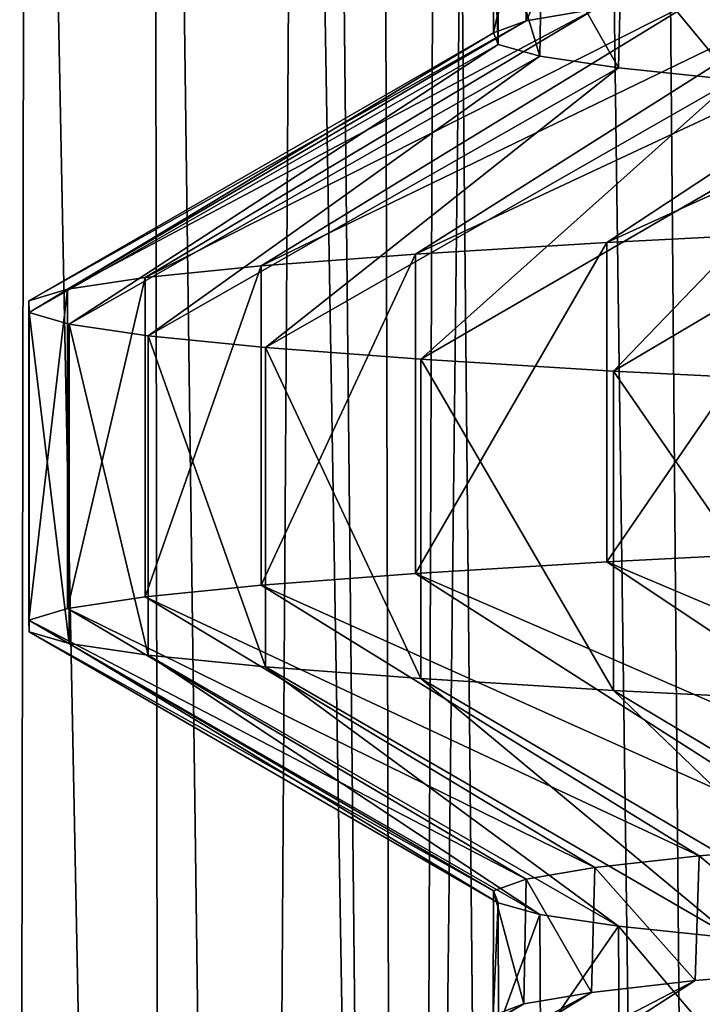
# Model space of a CAD drawing. Header units: millimetres. Extents: x -39.5 to 39.5, y -2 to 94.9.
# Tile 438 of 656: x -14.4 to -13, y 47 to 49. Entities that reach past the tile are written whole.
import ezdxf

# ---------------------------------------------------------------- set-up
doc = ezdxf.new("R2010")
doc.units = ezdxf.units.MM
doc.header["$LTSCALE"] = 65.185185
for name, color, linetype in [('12', 7, 'CONTINUOUS'), ('17', 7, 'CONTINUOUS'), ('172', 7, 'CONTINUOUS'), ('173', 7, 'CONTINUOUS'), ('174', 7, 'CONTINUOUS'), ('43', 7, 'CONTINUOUS'), ('62', 7, 'CONTINUOUS')]:
    doc.layers.add(name, color=color, linetype=linetype)

msp = doc.modelspace()

# ---------------------------------------------------------------- linework, layer by layer
at = {"layer": '12', "color": 7, "linetype": 'Continuous'}
for points in [[(-14.8985, 71, -8.383), (-14.3151, 71, -9.3443), (-14.369, 38.2974, -8.7193), (-14.8985, 71, -8.383)], [(-14.715, 71, 8.701), (-14.5398, 38.2987, 8.4314), (-14.0675, 38.2974, 9.1979), (-14.715, 71, 8.701)], [(-14.1112, 71, 9.6496), (-14.715, 71, 8.701), (-14.0675, 38.2974, 9.1979), (-14.1112, 71, 9.6496)], [(-14.369, 38.2974, -8.7193), (-14.3151, 71, -9.3443), (-13.8813, 38.2974, -9.4765), (-14.369, 38.2974, -8.7193)], [(-14.3151, 71, -9.3443), (-13.6698, 71, -10.2652), (-13.8813, 38.2974, -9.4765), (-14.3151, 71, -9.3443)], [(-13.4463, 71, 10.5564), (-14.1112, 71, 9.6496), (-13.5547, 38.2974, 9.9382), (-13.4463, 71, 10.5564)], [(-13.5547, 38.2974, 9.9382), (-14.1112, 71, 9.6496), (-14.0675, 38.2974, 9.1979), (-13.5547, 38.2974, 9.9382)], [(-13.6698, 71, -10.2652), (-13.3538, 38.2987, -10.2065), (-13.8813, 38.2974, -9.4765), (-13.6698, 71, -10.2652)], [(-13.0028, 38.2974, 10.65), (-13.4463, 71, 10.5564), (-13.5547, 38.2974, 9.9382), (-13.0028, 38.2974, 10.65)], [(-12.7232, 71, 11.4175), (-13.4463, 71, 10.5564), (-13.0028, 38.2974, 10.65), (-12.7232, 71, 11.4175)], [(-12.4134, 38.2987, 11.3315), (-12.7232, 71, 11.4175), (-13.0028, 38.2974, 10.65), (-12.4134, 38.2987, 11.3315)]]:
    msp.add_3dface(points, dxfattribs=at)
at = {"layer": '17', "color": 7, "linetype": 'Continuous'}
for points in [[(-13.3336, 49.2693, 1.3326), (-13.1971, 49.2931, 2.3231), (-13.3284, 49.0175, 1.3833), (-13.3336, 49.2693, 1.3326)], [(-13.3284, 49.0175, 1.3833), (-13.1971, 49.2931, 2.3231), (-13.1883, 49.0413, 2.3726), (-13.3284, 49.0175, 1.3833)], [(-13.3958, 49.2456, 0.3356), (-13.3336, 49.2693, 1.3326), (-13.3946, 48.9936, 0.3807), (-13.3958, 49.2456, 0.3356)], [(-13.3946, 48.9936, 0.3807), (-13.3336, 49.2693, 1.3326), (-13.3284, 49.0175, 1.3833), (-13.3946, 48.9936, 0.3807)], [(-13.3834, 49.2218, -0.6666), (-13.3958, 49.2456, 0.3356), (-13.3853, 48.9697, -0.6267), (-13.3834, 49.2218, -0.6666)], [(-13.3853, 48.9697, -0.6267), (-13.3958, 49.2456, 0.3356), (-13.3946, 48.9936, 0.3807), (-13.3853, 48.9697, -0.6267)], [(-13.3003, 48.9458, -1.6312), (-13.3834, 49.2218, -0.6666), (-13.3853, 48.9697, -0.6267), (-13.3003, 48.9458, -1.6312)], [(-13.2959, 49.1979, -1.6672), (-13.3834, 49.2218, -0.6666), (-13.3003, 48.9458, -1.6312), (-13.2959, 49.1979, -1.6672)], [(-13.1399, 48.9218, -2.6275), (-13.2959, 49.1979, -1.6672), (-13.3003, 48.9458, -1.6312), (-13.1399, 48.9218, -2.6275)], [(-13.1339, 49.1741, -2.6571), (-13.2959, 49.1979, -1.6672), (-13.1399, 48.9218, -2.6275), (-13.1339, 49.1741, -2.6571)], [(-12.9059, 48.8979, -3.6052), (-13.1339, 49.1741, -2.6571), (-13.1399, 48.9218, -2.6275), (-12.9059, 48.8979, -3.6052)], [(-12.8987, 49.1503, -3.6307), (-13.1339, 49.1741, -2.6571), (-12.9059, 48.8979, -3.6052), (-12.8987, 49.1503, -3.6307)], [(-12.9758, 47.3179, 3.3449), (-12.6917, 47.3416, 4.299), (-12.7007, 47.0879, 4.2722), (-12.9758, 47.3179, 3.3449)], [(-13.1883, 47.2943, 2.3726), (-12.9758, 47.3179, 3.3449), (-12.9838, 47.0641, 3.3136), (-13.1883, 47.2943, 2.3726)], [(-12.9838, 47.0641, 3.3136), (-12.9758, 47.3179, 3.3449), (-12.7007, 47.0879, 4.2722), (-12.9838, 47.0641, 3.3136)], [(-13.3284, 47.2705, 1.3833), (-13.1883, 47.2943, 2.3726), (-13.1951, 47.0403, 2.3342), (-13.3284, 47.2705, 1.3833)], [(-13.1951, 47.0403, 2.3342), (-13.1883, 47.2943, 2.3726), (-12.9838, 47.0641, 3.3136), (-13.1951, 47.0403, 2.3342)], [(-13.3946, 47.2467, 0.3807), (-13.3284, 47.2705, 1.3833), (-13.3325, 47.0166, 1.3437), (-13.3946, 47.2467, 0.3807)], [(-13.3325, 47.0166, 1.3437), (-13.3284, 47.2705, 1.3833), (-13.1951, 47.0403, 2.3342), (-13.3325, 47.0166, 1.3437)], [(-13.3853, 47.2227, -0.6267), (-13.3946, 47.2467, 0.3807), (-13.3954, 46.9929, 0.3498), (-13.3853, 47.2227, -0.6267)], [(-13.3954, 46.9929, 0.3498), (-13.3946, 47.2467, 0.3807), (-13.3325, 47.0166, 1.3437), (-13.3954, 46.9929, 0.3498)], [(-13.3844, 46.9692, -0.6458), (-13.3853, 47.2227, -0.6267), (-13.3954, 46.9929, 0.3498), (-13.3844, 46.9692, -0.6458)], [(-13.3003, 47.1988, -1.6312), (-13.3853, 47.2227, -0.6267), (-13.3844, 46.9692, -0.6458), (-13.3003, 47.1988, -1.6312)], [(-13.299, 46.9455, -1.642), (-13.3003, 47.1988, -1.6312), (-13.3844, 46.9692, -0.6458), (-13.299, 46.9455, -1.642)], [(-13.1399, 47.1748, -2.6275), (-13.3003, 47.1988, -1.6312), (-13.299, 46.9455, -1.642), (-13.1399, 47.1748, -2.6275)], [(-13.139, 46.9217, -2.6316), (-13.1399, 47.1748, -2.6275), (-13.299, 46.9455, -1.642), (-13.139, 46.9217, -2.6316)], [(-12.9059, 47.1509, -3.6052), (-13.1399, 47.1748, -2.6275), (-12.9063, 46.8979, -3.6037), (-12.9059, 47.1509, -3.6052)], [(-12.9063, 46.8979, -3.6037), (-13.1399, 47.1748, -2.6275), (-13.139, 46.9217, -2.6316), (-12.9063, 46.8979, -3.6037)]]:
    msp.add_3dface(points, dxfattribs=at)
at = {"layer": '172', "color": 7, "linetype": 'Continuous'}
for points in [[(-12.3376, 49.1122, 5.2292), (-11.9148, 49.1359, 6.1317), (-13.1638, 48.5664, 5.7128), (-12.3376, 49.1122, 5.2292)], [(-13.1638, 48.5664, 5.7128), (-11.9148, 49.1359, 6.1317), (-12.701, 48.5902, 6.6788), (-13.1638, 48.5664, 5.7128)], [(-12.6917, 49.0886, 4.299), (-12.3376, 49.1122, 5.2292), (-13.5533, 48.5427, 4.7151), (-12.6917, 49.0886, 4.299)], [(-13.5533, 48.5427, 4.7151), (-12.3376, 49.1122, 5.2292), (-13.1638, 48.5664, 5.7128), (-13.5533, 48.5427, 4.7151)], [(-12.9758, 49.0649, 3.3449), (-12.6917, 49.0886, 4.299), (-13.8672, 48.5189, 3.691), (-12.9758, 49.0649, 3.3449)], [(-13.8672, 48.5189, 3.691), (-12.6917, 49.0886, 4.299), (-13.5533, 48.5427, 4.7151), (-13.8672, 48.5189, 3.691)], [(-13.1883, 49.0413, 2.3726), (-12.9758, 49.0649, 3.3449), (-14.1039, 48.4952, 2.6464), (-13.1883, 49.0413, 2.3726)], [(-14.1039, 48.4952, 2.6464), (-12.9758, 49.0649, 3.3449), (-13.8672, 48.5189, 3.691), (-14.1039, 48.4952, 2.6464)], [(-13.3284, 49.0175, 1.3833), (-13.1883, 49.0413, 2.3726), (-14.262, 48.4714, 1.5871), (-13.3284, 49.0175, 1.3833)], [(-14.262, 48.4714, 1.5871), (-13.1883, 49.0413, 2.3726), (-14.1039, 48.4952, 2.6464), (-14.262, 48.4714, 1.5871)], [(-13.3946, 48.9936, 0.3807), (-13.3284, 49.0175, 1.3833), (-14.3406, 48.4476, 0.5189), (-13.3946, 48.9936, 0.3807)], [(-14.3406, 48.4476, 0.5189), (-13.3284, 49.0175, 1.3833), (-14.262, 48.4714, 1.5871), (-14.3406, 48.4476, 0.5189)], [(-14.3394, 48.4239, -0.5522), (-13.3946, 48.9936, 0.3807), (-14.3406, 48.4476, 0.5189), (-14.3394, 48.4239, -0.5522)], [(-13.3853, 48.9697, -0.6267), (-13.3946, 48.9936, 0.3807), (-14.3394, 48.4239, -0.5522), (-13.3853, 48.9697, -0.6267)], [(-14.2582, 48.4001, -1.6202), (-13.3853, 48.9697, -0.6267), (-14.3394, 48.4239, -0.5522), (-14.2582, 48.4001, -1.6202)], [(-13.3003, 48.9458, -1.6312), (-13.3853, 48.9697, -0.6267), (-14.2582, 48.4001, -1.6202), (-13.3003, 48.9458, -1.6312)], [(-14.0977, 48.3763, -2.6792), (-13.3003, 48.9458, -1.6312), (-14.2582, 48.4001, -1.6202), (-14.0977, 48.3763, -2.6792)], [(-13.1399, 48.9218, -2.6275), (-13.3003, 48.9458, -1.6312), (-14.0977, 48.3763, -2.6792), (-13.1399, 48.9218, -2.6275)], [(-13.8586, 48.3526, -3.7233), (-13.1399, 48.9218, -2.6275), (-14.0977, 48.3763, -2.6792), (-13.8586, 48.3526, -3.7233)], [(-12.9059, 48.8979, -3.6052), (-13.1399, 48.9218, -2.6275), (-13.8586, 48.3526, -3.7233), (-12.9059, 48.8979, -3.6052)], [(-13.5422, 48.3288, -4.7466), (-12.9059, 48.8979, -3.6052), (-13.8586, 48.3526, -3.7233), (-13.5422, 48.3288, -4.7466)], [(-12.6019, 48.8742, -4.5554), (-12.9059, 48.8979, -3.6052), (-13.5422, 48.3288, -4.7466), (-12.6019, 48.8742, -4.5554)], [(-13.1505, 48.305, -5.7435), (-12.6019, 48.8742, -4.5554), (-13.5422, 48.3288, -4.7466), (-13.1505, 48.305, -5.7435)], [(-12.2276, 48.8505, -5.4814), (-12.6019, 48.8742, -4.5554), (-13.1505, 48.305, -5.7435), (-12.2276, 48.8505, -5.4814)], [(-12.6855, 48.2813, -6.7083), (-12.2276, 48.8505, -5.4814), (-13.1505, 48.305, -5.7435), (-12.6855, 48.2813, -6.7083)], [(-12.348, 47.1116, 5.2046), (-11.9274, 47.1352, 6.1071), (-13.0946, 46.5702, 5.8697), (-12.348, 47.1116, 5.2046)], [(-13.0946, 46.5702, 5.8697), (-11.9274, 47.1352, 6.1071), (-12.6203, 46.594, 6.8301), (-13.0946, 46.5702, 5.8697)], [(-12.7007, 47.0879, 4.2722), (-12.348, 47.1116, 5.2046), (-13.4959, 46.5465, 4.8767), (-12.7007, 47.0879, 4.2722)], [(-13.4959, 46.5465, 4.8767), (-12.348, 47.1116, 5.2046), (-13.0946, 46.5702, 5.8697), (-13.4959, 46.5465, 4.8767)], [(-12.9838, 47.0641, 3.3136), (-12.7007, 47.0879, 4.2722), (-13.8221, 46.5227, 3.8564), (-12.9838, 47.0641, 3.3136)], [(-13.8221, 46.5227, 3.8564), (-12.7007, 47.0879, 4.2722), (-13.4959, 46.5465, 4.8767), (-13.8221, 46.5227, 3.8564)], [(-13.1951, 47.0403, 2.3342), (-12.9838, 47.0641, 3.3136), (-14.0712, 46.499, 2.8147), (-13.1951, 47.0403, 2.3342)], [(-14.0712, 46.499, 2.8147), (-12.9838, 47.0641, 3.3136), (-13.8221, 46.5227, 3.8564), (-14.0712, 46.499, 2.8147)], [(-13.3325, 47.0166, 1.3437), (-13.1951, 47.0403, 2.3342), (-14.242, 46.4752, 1.7574), (-13.3325, 47.0166, 1.3437)], [(-14.242, 46.4752, 1.7574), (-13.1951, 47.0403, 2.3342), (-14.0712, 46.499, 2.8147), (-14.242, 46.4752, 1.7574)], [(-13.3954, 46.9929, 0.3498), (-13.3325, 47.0166, 1.3437), (-14.3334, 46.4514, 0.6902), (-13.3954, 46.9929, 0.3498)], [(-14.3334, 46.4514, 0.6902), (-13.3325, 47.0166, 1.3437), (-14.242, 46.4752, 1.7574), (-14.3334, 46.4514, 0.6902)]]:
    msp.add_3dface(points, dxfattribs=at)
at = {"layer": '173', "color": 7, "linetype": 'Continuous'}
for points in [[(-13.1638, 48.5664, 5.7128), (-12.701, 48.5902, 6.6788), (-13.1638, 47.9164, 5.7128), (-13.1638, 48.5664, 5.7128)], [(-13.1638, 47.9164, 5.7128), (-12.701, 48.5902, 6.6788), (-12.701, 47.9402, 6.6788), (-13.1638, 47.9164, 5.7128)], [(-13.5533, 48.5427, 4.7151), (-13.1638, 48.5664, 5.7128), (-13.5533, 47.8927, 4.7151), (-13.5533, 48.5427, 4.7151)], [(-13.5533, 47.8927, 4.7151), (-13.1638, 48.5664, 5.7128), (-13.1638, 47.9164, 5.7128), (-13.5533, 47.8927, 4.7151)], [(-13.8672, 48.5189, 3.691), (-13.5533, 48.5427, 4.7151), (-13.8672, 47.8689, 3.691), (-13.8672, 48.5189, 3.691)], [(-13.8672, 47.8689, 3.691), (-13.5533, 48.5427, 4.7151), (-13.5533, 47.8927, 4.7151), (-13.8672, 47.8689, 3.691)], [(-14.1039, 48.4952, 2.6464), (-13.8672, 48.5189, 3.691), (-14.1039, 47.8452, 2.6464), (-14.1039, 48.4952, 2.6464)], [(-14.1039, 47.8452, 2.6464), (-13.8672, 48.5189, 3.691), (-13.8672, 47.8689, 3.691), (-14.1039, 47.8452, 2.6464)], [(-14.262, 48.4714, 1.5871), (-14.1039, 48.4952, 2.6464), (-14.262, 47.8214, 1.5871), (-14.262, 48.4714, 1.5871)], [(-14.262, 47.8214, 1.5871), (-14.1039, 48.4952, 2.6464), (-14.1039, 47.8452, 2.6464), (-14.262, 47.8214, 1.5871)], [(-14.3406, 48.4476, 0.5189), (-14.262, 48.4714, 1.5871), (-14.3406, 47.7976, 0.5189), (-14.3406, 48.4476, 0.5189)], [(-14.3406, 47.7976, 0.5189), (-14.262, 48.4714, 1.5871), (-14.262, 47.8214, 1.5871), (-14.3406, 47.7976, 0.5189)], [(-14.3394, 48.4239, -0.5522), (-14.3406, 48.4476, 0.5189), (-14.3394, 47.7739, -0.5522), (-14.3394, 48.4239, -0.5522)], [(-14.3394, 47.7739, -0.5522), (-14.3406, 48.4476, 0.5189), (-14.3406, 47.7976, 0.5189), (-14.3394, 47.7739, -0.5522)], [(-14.2582, 48.4001, -1.6202), (-14.3394, 48.4239, -0.5522), (-14.2582, 47.7501, -1.6202), (-14.2582, 48.4001, -1.6202)], [(-14.2582, 47.7501, -1.6202), (-14.3394, 48.4239, -0.5522), (-14.3394, 47.7739, -0.5522), (-14.2582, 47.7501, -1.6202)], [(-14.0977, 48.3763, -2.6792), (-14.2582, 48.4001, -1.6202), (-14.0977, 47.7263, -2.6792), (-14.0977, 48.3763, -2.6792)], [(-14.0977, 47.7263, -2.6792), (-14.2582, 48.4001, -1.6202), (-14.2582, 47.7501, -1.6202), (-14.0977, 47.7263, -2.6792)], [(-13.8586, 48.3526, -3.7233), (-14.0977, 48.3763, -2.6792), (-13.8586, 47.7026, -3.7233), (-13.8586, 48.3526, -3.7233)], [(-13.8586, 47.7026, -3.7233), (-14.0977, 48.3763, -2.6792), (-14.0977, 47.7263, -2.6792), (-13.8586, 47.7026, -3.7233)], [(-13.5422, 48.3288, -4.7466), (-13.8586, 48.3526, -3.7233), (-13.5422, 47.6788, -4.7466), (-13.5422, 48.3288, -4.7466)], [(-13.5422, 47.6788, -4.7466), (-13.8586, 48.3526, -3.7233), (-13.8586, 47.7026, -3.7233), (-13.5422, 47.6788, -4.7466)], [(-13.1505, 48.305, -5.7435), (-13.5422, 48.3288, -4.7466), (-13.1505, 47.655, -5.7435), (-13.1505, 48.305, -5.7435)], [(-13.1505, 47.655, -5.7435), (-13.5422, 48.3288, -4.7466), (-13.5422, 47.6788, -4.7466), (-13.1505, 47.655, -5.7435)], [(-12.6855, 48.2813, -6.7083), (-13.1505, 48.305, -5.7435), (-12.6855, 47.6313, -6.7083), (-12.6855, 48.2813, -6.7083)], [(-12.6855, 47.6313, -6.7083), (-13.1505, 48.305, -5.7435), (-13.1505, 47.655, -5.7435), (-12.6855, 47.6313, -6.7083)]]:
    msp.add_3dface(points, dxfattribs=at)
at = {"layer": '174', "color": 7, "linetype": 'Continuous'}
for points in [[(-11.9148, 47.3889, 6.1317), (-13.1638, 47.9164, 5.7128), (-12.701, 47.9402, 6.6788), (-11.9148, 47.3889, 6.1317)], [(-12.3376, 47.3652, 5.2292), (-13.5533, 47.8927, 4.7151), (-13.1638, 47.9164, 5.7128), (-12.3376, 47.3652, 5.2292)], [(-11.9148, 47.3889, 6.1317), (-12.3376, 47.3652, 5.2292), (-13.1638, 47.9164, 5.7128), (-11.9148, 47.3889, 6.1317)], [(-12.6917, 47.3416, 4.299), (-13.8672, 47.8689, 3.691), (-13.5533, 47.8927, 4.7151), (-12.6917, 47.3416, 4.299)], [(-12.3376, 47.3652, 5.2292), (-12.6917, 47.3416, 4.299), (-13.5533, 47.8927, 4.7151), (-12.3376, 47.3652, 5.2292)], [(-12.9758, 47.3179, 3.3449), (-14.1039, 47.8452, 2.6464), (-13.8672, 47.8689, 3.691), (-12.9758, 47.3179, 3.3449)], [(-12.6917, 47.3416, 4.299), (-12.9758, 47.3179, 3.3449), (-13.8672, 47.8689, 3.691), (-12.6917, 47.3416, 4.299)], [(-13.1883, 47.2943, 2.3726), (-14.262, 47.8214, 1.5871), (-14.1039, 47.8452, 2.6464), (-13.1883, 47.2943, 2.3726)], [(-12.9758, 47.3179, 3.3449), (-13.1883, 47.2943, 2.3726), (-14.1039, 47.8452, 2.6464), (-12.9758, 47.3179, 3.3449)], [(-13.3284, 47.2705, 1.3833), (-14.3406, 47.7976, 0.5189), (-14.262, 47.8214, 1.5871), (-13.3284, 47.2705, 1.3833)], [(-13.1883, 47.2943, 2.3726), (-13.3284, 47.2705, 1.3833), (-14.262, 47.8214, 1.5871), (-13.1883, 47.2943, 2.3726)], [(-13.3284, 47.2705, 1.3833), (-13.3946, 47.2467, 0.3807), (-14.3406, 47.7976, 0.5189), (-13.3284, 47.2705, 1.3833)], [(-13.3946, 47.2467, 0.3807), (-14.3394, 47.7739, -0.5522), (-14.3406, 47.7976, 0.5189), (-13.3946, 47.2467, 0.3807)], [(-13.3946, 47.2467, 0.3807), (-13.3853, 47.2227, -0.6267), (-14.3394, 47.7739, -0.5522), (-13.3946, 47.2467, 0.3807)], [(-13.3853, 47.2227, -0.6267), (-14.2582, 47.7501, -1.6202), (-14.3394, 47.7739, -0.5522), (-13.3853, 47.2227, -0.6267)], [(-13.3853, 47.2227, -0.6267), (-13.3003, 47.1988, -1.6312), (-14.2582, 47.7501, -1.6202), (-13.3853, 47.2227, -0.6267)], [(-13.3003, 47.1988, -1.6312), (-14.0977, 47.7263, -2.6792), (-14.2582, 47.7501, -1.6202), (-13.3003, 47.1988, -1.6312)], [(-13.3003, 47.1988, -1.6312), (-13.1399, 47.1748, -2.6275), (-14.0977, 47.7263, -2.6792), (-13.3003, 47.1988, -1.6312)], [(-13.1399, 47.1748, -2.6275), (-13.8586, 47.7026, -3.7233), (-14.0977, 47.7263, -2.6792), (-13.1399, 47.1748, -2.6275)], [(-13.1399, 47.1748, -2.6275), (-12.9059, 47.1509, -3.6052), (-13.8586, 47.7026, -3.7233), (-13.1399, 47.1748, -2.6275)], [(-12.9059, 47.1509, -3.6052), (-13.5422, 47.6788, -4.7466), (-13.8586, 47.7026, -3.7233), (-12.9059, 47.1509, -3.6052)], [(-12.9059, 47.1509, -3.6052), (-12.6019, 47.1272, -4.5554), (-13.5422, 47.6788, -4.7466), (-12.9059, 47.1509, -3.6052)], [(-12.6019, 47.1272, -4.5554), (-13.1505, 47.655, -5.7435), (-13.5422, 47.6788, -4.7466), (-12.6019, 47.1272, -4.5554)], [(-12.6019, 47.1272, -4.5554), (-12.2276, 47.1035, -5.4814), (-13.1505, 47.655, -5.7435), (-12.6019, 47.1272, -4.5554)], [(-12.2276, 47.1035, -5.4814), (-12.6855, 47.6313, -6.7083), (-13.1505, 47.655, -5.7435), (-12.2276, 47.1035, -5.4814)]]:
    msp.add_3dface(points, dxfattribs=at)
at = {"layer": '43', "color": 7, "linetype": 'Continuous'}
for points in [[(-13.9278, 71, -10.4587), (-13.2178, 71, -11.3428), (-13.586, 38.2987, -10.3807), (-13.9278, 71, -10.4587)], [(-13.586, 38.2987, -10.3807), (-13.2178, 71, -11.3428), (-12.9442, 38.2971, -11.1708), (-13.586, 38.2987, -10.3807)], [(-13.2178, 71, -11.3428), (-12.4517, 71, -12.1789), (-12.9442, 38.2971, -11.1708), (-13.2178, 71, -11.3428)]]:
    msp.add_3dface(points, dxfattribs=at)
at = {"layer": '62', "color": 7, "linetype": 'Continuous'}
for points in [[(-13.6698, 71, -10.2652), (-13.9278, 71, -10.4587), (-13.586, 38.2987, -10.3807), (-13.6698, 71, -10.2652)], [(-13.3538, 38.2987, -10.2065), (-13.6698, 71, -10.2652), (-13.586, 38.2987, -10.3807), (-13.3538, 38.2987, -10.2065)]]:
    msp.add_3dface(points, dxfattribs=at)

doc.saveas('drawing.dxf')
